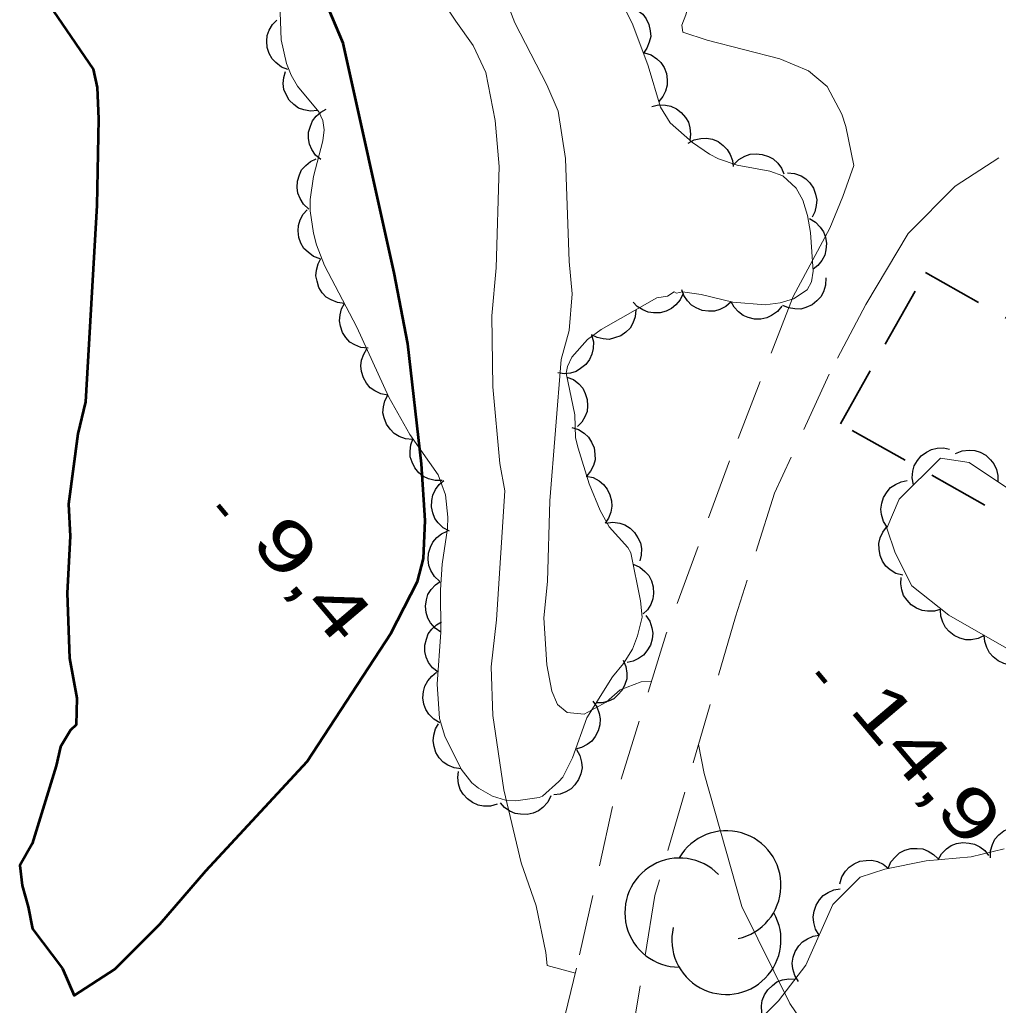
# Model space of a CAD drawing. Extents: x 386081 to 389416, y 5130568 to 5134082.
# Drawn here: x 388244.7 to 388302.6, y 5132864.2 to 5132922.5 of the extents above; entities that cross this region are included whole.
import ezdxf

# ---------------------------------------------------------------- set-up
doc = ezdxf.new("R2010")
doc.units = 0
doc.header["$LTSCALE"] = 1.2
doc.linetypes.add('DOT_DASHED', pattern=[7.7, 5, -1.2, 0.3, -1.2])
doc.linetypes.add('MEDIUM_DASHED', pattern=[4.5, 3, -1.5])
for name, color, linetype, lineweight in [('1', 7, 'Continuous', 53), ('19', 7, 'Continuous', 13), ('2', 7, 'Continuous', 13), ('3', 7, 'Continuous', 140), ('31', 7, 'Continuous', 70), ('44', 7, 'Continuous', 25)]:
    doc.layers.add(name, color=color, linetype=linetype, lineweight=lineweight)

msp = doc.modelspace()

# ---------------------------------------------------------------- linework, layer by layer
at = {"layer": '1'}
for points in [[(388245.12, 5132925.3), (388249.05, 5132919.54), (388249.28, 5132918.46), (388249.36, 5132916.61), (388249.25, 5132911.47), (388248.59, 5132899.87), (388248.14, 5132897.96), (388247.59, 5132893.8), (388247.69, 5132891.92), (388247.51, 5132888.55), (388247.64, 5132884.7), (388248.07, 5132882.34), (388248.04, 5132880.76), (388247.7, 5132880.44), (388247.12, 5132879.45), (388246.85, 5132878.33), (388245.43, 5132873.72), (388244.7, 5132872.44), (388244.84, 5132871.24), (388245.2, 5132869.98), (388245.45, 5132868.68), (388247.22, 5132866.34), (388247.92, 5132864.74), (388250.32, 5132866.3), (388252.99, 5132868.96), (388255.7, 5132872.11), (388261.69, 5132878.59), (388266.64, 5132886.16), (388268.22, 5132889.24), (388268.58, 5132890.59)], [(388268.58, 5132890.59), (388268.68, 5132892.84), (388268.46, 5132896.19), (388267.66, 5132903.3), (388266.84, 5132907.5), (388263.82, 5132921.09), (388262.75, 5132923.66)]]:
    msp.add_lwpolyline(points, dxfattribs=at)
at = {"layer": '19'}
for points in [[(388305.34, 5132923.99), (388301.64, 5132923.63), (388296.61, 5132924.3), (388290.86, 5132925.26), (388286.87, 5132926.65), (388286.32, 5132926.71), (388285.3, 5132927.01), (388284.09, 5132922.76), (388283.85, 5132922.15), (388283.91, 5132921.73), (388285.36, 5132921.25), (388289.65, 5132920.16), (388291.34, 5132919.44), (388292.45, 5132918.52), (388293.31, 5132916.88), (388293.55, 5132916.15), (388294.03, 5132913.85), (388293.38, 5132912.02), (388292.6, 5132910.14), (388290.44, 5132906.09)], [(388302.59, 5132914.3), (388300.02, 5132912.63), (388297.23, 5132909.83), (388294.73, 5132905.63)]]:
    msp.add_lwpolyline(points, dxfattribs=at)
at = {"layer": '19', "linetype": 'MEDIUM_DASHED'}
for points in [[(388290.44, 5132906.09), (388286.67, 5132896.38), (388282.93, 5132886.13), (388279.76, 5132875.93), (388277.63, 5132866.36), (388275.01, 5132855.54), (388272.81, 5132849.49), (388271.83, 5132841.59), (388270.4, 5132834.91), (388268.83, 5132829.4)], [(388294.73, 5132905.63), (388292.57, 5132901.49), (388289.34, 5132894.46), (388287.03, 5132887.15), (388282.26, 5132870.65), (388281.06, 5132863.28), (388278.68, 5132853.26), (388276.4, 5132844.79), (388274.34, 5132838.01), (388273.77, 5132829.67)]]:
    msp.add_lwpolyline(points, dxfattribs=at)
at = {"layer": '2'}
for points in [[(388277.56, 5132866.06), (388275.88, 5132866.51), (388275.82, 5132867.28), (388275.23, 5132870.05), (388274.36, 5132872.58), (388273.32, 5132876.9), (388272.67, 5132881.3), (388272.58, 5132884.18), (388272.9, 5132886.97), (388273.38, 5132894.59), (388273.1, 5132896.21), (388272.68, 5132900.74), (388272.61, 5132904.95), (388272.88, 5132907.8), (388273.06, 5132913.79), (388272.82, 5132916.5), (388272.26, 5132919.34), (388271.52, 5132920.94), (388270.49, 5132922.38), (388265.14, 5132930.46)], [(388282.05, 5132883.31), (388281.45, 5132883.3), (388280.2, 5132882.82), (388279.38, 5132882.09), (388278.07, 5132881.38), (388277.08, 5132881.48), (388276.51, 5132881.96), (388276.17, 5132882.74), (388275.86, 5132884.3), (388275.69, 5132887.09), (388275.9, 5132889.24), (388276.05, 5132894.01), (388276.71, 5132902.37), (388277.2, 5132904.09), (388277.36, 5132906.25), (388277.19, 5132908.17), (388276.97, 5132914.26), (388276.54, 5132917.05), (388275.87, 5132918.62), (388273.97, 5132922.29), (388272.88, 5132925.19)], [(388299.34, 5132813.82), (388296.21, 5132815.79), (388295.53, 5132816.5), (388293.85, 5132818.68), (388291.99, 5132821.62), (388290.89, 5132824.09), (388289.71, 5132827.51), (388289.5, 5132829.24), (388289.57, 5132831.13), (388290.06, 5132834.73), (388290.78, 5132837.05), (388292.32, 5132840.8), (388296.55, 5132852.05), (388296.63, 5132853.19), (388296.31, 5132854.42), (388295.41, 5132856.68), (388290.24, 5132864.26), (388287.4, 5132870.01), (388285.18, 5132877.88), (388284.84, 5132879.58)]]:
    msp.add_lwpolyline(points, dxfattribs=at)
at = {"layer": '3'}
for p, q in [((388256.44, 5132893.75), (388256.95, 5132893.14)), ((388291.85, 5132883.87), (388292.36, 5132883.26))]:
    msp.add_line(p, q, dxfattribs=at)
at = {"layer": '31', "linetype": 'MEDIUM_DASHED', "lineweight": 35}
msp.add_lwpolyline([(388313.03, 5132906.76), (388309.79, 5132901.01), (388316.22, 5132897.4), (388311.18, 5132888.45), (388293.23, 5132898.57), (388298.27, 5132907.51), (388304.59, 5132903.94), (388307.83, 5132909.7)], close=True, dxfattribs=at)
at = {"layer": '44', "linetype": 'DOT_DASHED', "lineweight": 13}
for points in [[(388279.96, 5132924.22), (388280.96, 5132922.16), (388281.87, 5132919.75), (388282.59, 5132917.29), (388283.17, 5132916.36), (388284.48, 5132915.2), (388285.49, 5132914.51), (388286.03, 5132914.23), (388287.12, 5132913.87), (388289.05, 5132913.51), (388289.82, 5132913.23), (388290.61, 5132912.5), (388291, 5132911.79), (388291.28, 5132910.88), (388291.46, 5132909.88), (388291.62, 5132907.59), (388291.52, 5132906.96), (388291.26, 5132906.48), (388290.45, 5132905.96), (388289.66, 5132905.72), (388288.78, 5132905.61), (388286.87, 5132905.76), (388285, 5132906.21), (388283.9, 5132906.38), (388283.54, 5132906.3), (388283.39, 5132906.38), (388283, 5132906.12), (388282.38, 5132906.01), (388279.09, 5132904.15), (388278.27, 5132903.55), (388277.35, 5132902.5), (388277.09, 5132901.95), (388277.01, 5132901.55), (388277.53, 5132899.09), (388277.57, 5132897.74), (388277.72, 5132897.13), (388278.38, 5132895.01), (388279.02, 5132893.43), (388279.56, 5132892.47), (388280.66, 5132891.24), (388280.84, 5132890.93), (388281.41, 5132888.08), (388281.5, 5132887.13), (388281.24, 5132886.01), (388280.93, 5132885.23), (388280.41, 5132884.38), (388279.76, 5132883.59), (388278.23, 5132881.16), (388277.38, 5132878.8), (388276.81, 5132877.65), (388276.57, 5132877.4)], [(388269.61, 5132886.24), (388269.58, 5132888.73), (388269.68, 5132890.25), (388269.99, 5132892.36), (388270.02, 5132893.04), (388269.87, 5132894.37), (388269.44, 5132895.55), (388267.76, 5132897.93), (388266.53, 5132900.13), (388264.64, 5132904.28), (388262.73, 5132907.92), (388262.25, 5132909.16), (388262.07, 5132909.84), (388261.88, 5132911.17), (388261.88, 5132911.84), (388262.07, 5132913.2), (388262.63, 5132915.3), (388262.7, 5132915.96), (388262.63, 5132916.51), (388262.38, 5132917.01), (388261.12, 5132918.54), (388260.76, 5132919.18), (388260.48, 5132919.87), (388260.16, 5132921.28), (388260.09, 5132923.45)], [(388303.05, 5132885.29), (388299.64, 5132887.25), (388297.45, 5132888.97), (388296.47, 5132890.93), (388295.98, 5132892.39), (388296.71, 5132894.1), (388299.14, 5132896.53), (388300.84, 5132896.28), (388303.77, 5132894.32)], [(388276.57, 5132877.4), (388275.62, 5132876.53), (388275.41, 5132876.45), (388274.04, 5132876.26), (388273.43, 5132876.29), (388272.66, 5132876.53), (388271.82, 5132877), (388271.44, 5132877.32), (388270.81, 5132878.12), (388269.83, 5132880.08), (388269.52, 5132881.13), (388269.39, 5132883.15), (388269.61, 5132886.24)], [(388288.1, 5132862.96), (388289.56, 5132864.42), (388291.18, 5132866.54), (388292.79, 5132870.12), (388294.4, 5132871.74), (388295.86, 5132872.22), (388298.3, 5132872.7), (388300.97, 5132872.94), (388302.92, 5132873.42)]]:
    msp.add_lwpolyline(points, dxfattribs=at)
at = {"layer": '44'}
for points in [[(388280.53, 5132923.31), (388280.93, 5132923.21), (388281.28, 5132923), (388281.55, 5132922.8), (388281.75, 5132922.52), (388281.91, 5132922.18), (388281.98, 5132921.81), (388282.01, 5132921.48), (388281.93, 5132921.14), (388281.79, 5132920.79), (388281.59, 5132920.5)], [(388260.56, 5132919.52), (388260.17, 5132919.67), (388259.85, 5132919.93), (388259.62, 5132920.16), (388259.46, 5132920.47), (388259.34, 5132920.83), (388259.32, 5132921.21), (388259.34, 5132921.53), (388259.46, 5132921.86), (388259.65, 5132922.18), (388259.9, 5132922.45)], [(388281.64, 5132920.52), (388282.04, 5132920.39), (388282.38, 5132920.16), (388282.62, 5132919.94), (388282.8, 5132919.64), (388282.94, 5132919.29), (388282.98, 5132918.91), (388282.99, 5132918.59), (388282.88, 5132918.25), (388282.72, 5132917.92), (388282.49, 5132917.64)], [(388262.31, 5132917.09), (388261.9, 5132917.05), (388261.5, 5132917.13), (388261.19, 5132917.24), (388260.9, 5132917.45), (388260.64, 5132917.71), (388260.45, 5132918.04), (388260.32, 5132918.34), (388260.28, 5132918.69), (388260.31, 5132919.06), (388260.41, 5132919.41)], [(388282.08, 5132917.33), (388282.48, 5132917.43), (388282.89, 5132917.41), (388283.21, 5132917.36), (388283.53, 5132917.2), (388283.82, 5132916.98), (388284.06, 5132916.68), (388284.24, 5132916.41), (388284.33, 5132916.07), (388284.37, 5132915.7), (388284.32, 5132915.34)], [(388262.51, 5132914.19), (388262.19, 5132914.46), (388261.97, 5132914.8), (388261.83, 5132915.1), (388261.78, 5132915.44), (388261.78, 5132915.81), (388261.89, 5132916.18), (388262.01, 5132916.49), (388262.23, 5132916.76), (388262.51, 5132917), (388262.83, 5132917.17)], [(388284.22, 5132915.17), (388284.58, 5132915.37), (388284.98, 5132915.45), (388285.31, 5132915.47), (388285.66, 5132915.4), (388286, 5132915.26), (388286.3, 5132915.03), (388286.54, 5132914.8), (388286.71, 5132914.5), (388286.84, 5132914.15), (388286.88, 5132913.79)], [(388286.93, 5132913.9), (388287.23, 5132914.2), (388287.58, 5132914.4), (388287.89, 5132914.51), (388288.24, 5132914.54), (388288.61, 5132914.5), (388288.97, 5132914.37), (388289.26, 5132914.23), (388289.52, 5132913.98), (388289.74, 5132913.68), (388289.88, 5132913.35)], [(388261.8, 5132911.27), (388261.49, 5132911.55), (388261.28, 5132911.9), (388261.15, 5132912.2), (388261.11, 5132912.55), (388261.13, 5132912.92), (388261.24, 5132913.29), (388261.37, 5132913.59), (388261.61, 5132913.85), (388261.89, 5132914.09), (388262.22, 5132914.24)], [(388290.11, 5132913.42), (388290.52, 5132913.38), (388290.9, 5132913.23), (388291.18, 5132913.06), (388291.43, 5132912.81), (388291.63, 5132912.5), (388291.76, 5132912.14), (388291.83, 5132911.82), (388291.8, 5132911.47), (388291.71, 5132911.11), (388291.55, 5132910.79)], [(388262.47, 5132908.33), (388262.07, 5132908.47), (388261.75, 5132908.71), (388261.51, 5132908.94), (388261.33, 5132909.25), (388261.21, 5132909.59), (388261.17, 5132909.97), (388261.18, 5132910.3), (388261.29, 5132910.63), (388261.46, 5132910.96), (388261.7, 5132911.23)], [(388291.4, 5132910.7), (388291.76, 5132910.5), (388292.04, 5132910.2), (388292.23, 5132909.93), (388292.35, 5132909.6), (388292.4, 5132909.23), (388292.37, 5132908.85), (388292.3, 5132908.53), (388292.13, 5132908.22), (388291.89, 5132907.93), (388291.61, 5132907.71)], [(388263.9, 5132905.68), (388263.49, 5132905.73), (388263.11, 5132905.89), (388262.83, 5132906.06), (388262.59, 5132906.32), (388262.39, 5132906.63), (388262.28, 5132907), (388262.21, 5132907.31), (388262.24, 5132907.66), (388262.34, 5132908.02), (388262.51, 5132908.34)], [(388292.36, 5132907.19), (388292.35, 5132906.77), (388292.22, 5132906.38), (388292.08, 5132906.08), (388291.84, 5132905.83), (388291.55, 5132905.6), (388291.19, 5132905.45), (388290.88, 5132905.35), (388290.53, 5132905.36), (388290.17, 5132905.42), (388289.83, 5132905.56)], [(388283.93, 5132906.28), (388283.76, 5132905.9), (388283.49, 5132905.6), (388283.24, 5132905.38), (388282.92, 5132905.23), (388282.57, 5132905.13), (388282.18, 5132905.13), (388281.86, 5132905.16), (388281.54, 5132905.3), (388281.22, 5132905.5), (388280.97, 5132905.76)], [(388286.77, 5132905.78), (388286.46, 5132905.5), (388286.09, 5132905.33), (388285.78, 5132905.23), (388285.43, 5132905.22), (388285.06, 5132905.27), (388284.71, 5132905.42), (388284.43, 5132905.58), (388284.18, 5132905.84), (388283.98, 5132906.15), (388283.85, 5132906.49)], [(388289.76, 5132905.53), (388289.5, 5132905.21), (388289.16, 5132904.98), (388288.87, 5132904.83), (388288.52, 5132904.76), (388288.15, 5132904.76), (388287.78, 5132904.85), (388287.47, 5132904.97), (388287.2, 5132905.18), (388286.94, 5132905.46), (388286.77, 5132905.77)], [(388265.3, 5132903.03), (388264.88, 5132903.07), (388264.51, 5132903.23), (388264.23, 5132903.4), (388263.99, 5132903.66), (388263.79, 5132903.97), (388263.67, 5132904.34), (388263.6, 5132904.66), (388263.64, 5132905.01), (388263.73, 5132905.37), (388263.9, 5132905.68)], [(388281.14, 5132905.31), (388281.1, 5132904.89), (388280.95, 5132904.51), (388280.79, 5132904.22), (388280.54, 5132903.98), (388280.24, 5132903.77), (388279.88, 5132903.64), (388279.56, 5132903.56), (388279.21, 5132903.58), (388278.85, 5132903.67), (388278.52, 5132903.83)], [(388278.51, 5132903.83), (388278.62, 5132903.42), (388278.6, 5132903.01), (388278.54, 5132902.69), (388278.39, 5132902.37), (388278.17, 5132902.08), (388277.87, 5132901.83), (388277.6, 5132901.66), (388277.26, 5132901.56), (388276.89, 5132901.52), (388276.53, 5132901.57)], [(388266.47, 5132900.26), (388266.06, 5132900.33), (388265.69, 5132900.51), (388265.42, 5132900.7), (388265.2, 5132900.97), (388265.02, 5132901.29), (388264.92, 5132901.66), (388264.87, 5132901.99), (388264.92, 5132902.33), (388265.04, 5132902.68), (388265.23, 5132902.99)], [(388277.06, 5132901.33), (388277.44, 5132901.18), (388277.76, 5132900.92), (388277.99, 5132900.68), (388278.14, 5132900.36), (388278.25, 5132900.01), (388278.27, 5132899.63), (388278.25, 5132899.3), (388278.12, 5132898.98), (388277.93, 5132898.66), (388277.68, 5132898.4)], [(388267.92, 5132897.64), (388267.51, 5132897.67), (388267.13, 5132897.82), (388266.84, 5132897.99), (388266.6, 5132898.24), (388266.39, 5132898.55), (388266.26, 5132898.91), (388266.18, 5132899.22), (388266.21, 5132899.57), (388266.3, 5132899.93), (388266.46, 5132900.26)], [(388277.34, 5132898.34), (388277.74, 5132898.22), (388278.08, 5132898), (388278.33, 5132897.78), (388278.52, 5132897.48), (388278.66, 5132897.14), (388278.71, 5132896.76), (388278.72, 5132896.43), (388278.62, 5132896.1), (388278.46, 5132895.76), (388278.23, 5132895.48)], [(388269.68, 5132895.21), (388269.27, 5132895.2), (388268.87, 5132895.31), (388268.57, 5132895.44), (388268.3, 5132895.67), (388268.06, 5132895.95), (388267.9, 5132896.29), (388267.79, 5132896.6), (388267.78, 5132896.95), (388267.83, 5132897.32), (388267.95, 5132897.66)], [(388297.56, 5132894.95), (388297.48, 5132895.36), (388297.52, 5132895.76), (388297.6, 5132896.08), (388297.78, 5132896.39), (388298.01, 5132896.67), (388298.33, 5132896.89), (388298.61, 5132897.05), (388298.95, 5132897.12), (388299.33, 5132897.14), (388299.68, 5132897.07)], [(388300.04, 5132896.81), (388300.43, 5132896.97), (388300.84, 5132897.01), (388301.17, 5132896.99), (388301.5, 5132896.88), (388301.82, 5132896.7), (388302.1, 5132896.44), (388302.31, 5132896.19), (388302.45, 5132895.86), (388302.54, 5132895.5), (388302.54, 5132895.14)], [(388270.11, 5132892.22), (388269.74, 5132892.41), (388269.45, 5132892.7), (388269.25, 5132892.96), (388269.12, 5132893.29), (388269.05, 5132893.65), (388269.07, 5132894.03), (388269.12, 5132894.35), (388269.28, 5132894.67), (388269.5, 5132894.97), (388269.78, 5132895.2)], [(388278.2, 5132895.47), (388278.6, 5132895.38), (388278.96, 5132895.18), (388279.23, 5132894.98), (388279.44, 5132894.7), (388279.6, 5132894.37), (388279.69, 5132894), (388279.72, 5132893.68), (388279.65, 5132893.33), (388279.52, 5132892.98), (388279.32, 5132892.68)], [(388296, 5132892.44), (388295.78, 5132892.79), (388295.66, 5132893.19), (388295.62, 5132893.51), (388295.67, 5132893.86), (388295.78, 5132894.21), (388295.99, 5132894.53), (388296.19, 5132894.79), (388296.49, 5132894.98), (388296.83, 5132895.13), (388297.18, 5132895.2)], [(388279.36, 5132892.69), (388279.78, 5132892.75), (388280.18, 5132892.68), (388280.49, 5132892.59), (388280.79, 5132892.39), (388281.06, 5132892.14), (388281.26, 5132891.82), (388281.4, 5132891.52), (388281.46, 5132891.18), (388281.45, 5132890.8), (388281.36, 5132890.46)], [(388296.92, 5132889.6), (388296.51, 5132889.71), (388296.17, 5132889.93), (388295.92, 5132890.14), (388295.72, 5132890.44), (388295.58, 5132890.78), (388295.52, 5132891.15), (388295.5, 5132891.48), (388295.59, 5132891.82), (388295.74, 5132892.16), (388295.96, 5132892.44)], [(388269.53, 5132889.25), (388269.22, 5132889.53), (388269.02, 5132889.88), (388268.89, 5132890.18), (388268.85, 5132890.53), (388268.87, 5132890.9), (388268.99, 5132891.27), (388269.12, 5132891.56), (388269.36, 5132891.83), (388269.64, 5132892.06), (388269.97, 5132892.22)], [(388280.98, 5132890.25), (388281.36, 5132890.09), (388281.67, 5132889.83), (388281.9, 5132889.59), (388282.05, 5132889.27), (388282.16, 5132888.92), (388282.17, 5132888.53), (388282.14, 5132888.21), (388282.01, 5132887.88), (388281.82, 5132887.56), (388281.56, 5132887.31)], [(388299.19, 5132887.6), (388298.79, 5132887.48), (388298.38, 5132887.47), (388298.06, 5132887.51), (388297.73, 5132887.65), (388297.42, 5132887.85), (388297.17, 5132888.13), (388296.97, 5132888.4), (388296.86, 5132888.73), (388296.8, 5132889.1), (388296.83, 5132889.46)], [(388269.61, 5132886.24), (388269.26, 5132886.47), (388269, 5132886.78), (388268.83, 5132887.06), (388268.73, 5132887.4), (388268.7, 5132887.77), (388268.75, 5132888.15), (388268.84, 5132888.46), (388269.03, 5132888.76), (388269.28, 5132889.03), (388269.57, 5132889.24)], [(388281.73, 5132887.23), (388281.96, 5132886.89), (388282.08, 5132886.5), (388282.14, 5132886.17), (388282.1, 5132885.83), (388281.99, 5132885.47), (388281.79, 5132885.14), (388281.59, 5132884.88), (388281.3, 5132884.68), (388280.97, 5132884.52), (388280.62, 5132884.45)], [(388301.74, 5132886.04), (388301.37, 5132885.86), (388300.97, 5132885.79), (388300.64, 5132885.78), (388300.3, 5132885.88), (388299.96, 5132886.03), (388299.67, 5132886.28), (388299.44, 5132886.51), (388299.28, 5132886.82), (388299.17, 5132887.18), (388299.14, 5132887.54)], [(388269.44, 5132883.86), (388269.11, 5132884.12), (388268.88, 5132884.45), (388268.73, 5132884.75), (388268.66, 5132885.09), (388268.66, 5132885.46), (388268.75, 5132885.83), (388268.86, 5132886.14), (388269.07, 5132886.42), (388269.34, 5132886.67), (388269.65, 5132886.85)], [(388304.34, 5132884.55), (388303.97, 5132884.36), (388303.57, 5132884.3), (388303.24, 5132884.29), (388302.9, 5132884.38), (388302.56, 5132884.54), (388302.27, 5132884.78), (388302.04, 5132885.01), (388301.88, 5132885.33), (388301.77, 5132885.68), (388301.74, 5132886.04)], [(388280.39, 5132884.58), (388280.55, 5132884.2), (388280.6, 5132883.8), (388280.6, 5132883.47), (388280.49, 5132883.13), (388280.32, 5132882.8), (388280.07, 5132882.52), (388279.83, 5132882.3), (388279.51, 5132882.15), (388279.15, 5132882.06), (388278.79, 5132882.05)], [(388269.54, 5132880.87), (388269.18, 5132881.08), (388268.9, 5132881.38), (388268.71, 5132881.65), (388268.6, 5132881.98), (388268.54, 5132882.35), (388268.58, 5132882.73), (388268.65, 5132883.05), (388268.83, 5132883.35), (388269.06, 5132883.64), (388269.34, 5132883.86)], [(388278.58, 5132882.15), (388278.83, 5132881.81), (388278.96, 5132881.42), (388279.03, 5132881.1), (388279, 5132880.75), (388278.91, 5132880.39), (388278.72, 5132880.06), (388278.53, 5132879.79), (388278.25, 5132879.58), (388277.92, 5132879.41), (388277.57, 5132879.32)], [(388270.8, 5132878.14), (388270.39, 5132878.2), (388270.02, 5132878.36), (388269.74, 5132878.54), (388269.5, 5132878.8), (388269.31, 5132879.12), (388269.2, 5132879.48), (388269.14, 5132879.8), (388269.18, 5132880.15), (388269.28, 5132880.51), (388269.46, 5132880.82)], [(388277.63, 5132879.3), (388277.83, 5132878.93), (388277.92, 5132878.54), (388277.95, 5132878.21), (388277.88, 5132877.86), (388277.75, 5132877.52), (388277.52, 5132877.21), (388277.3, 5132876.97), (388277, 5132876.79), (388276.65, 5132876.66), (388276.29, 5132876.61)], [(388272.94, 5132876.06), (388272.54, 5132875.94), (388272.13, 5132875.95), (388271.8, 5132876), (388271.48, 5132876.15), (388271.18, 5132876.37), (388270.93, 5132876.66), (388270.75, 5132876.93), (388270.65, 5132877.27), (388270.61, 5132877.63), (388270.64, 5132877.99)], [(388276.1, 5132876.55), (388275.92, 5132876.17), (388275.64, 5132875.87), (388275.38, 5132875.66), (388275.06, 5132875.53), (388274.7, 5132875.45), (388274.32, 5132875.46), (388273.99, 5132875.5), (388273.68, 5132875.65), (388273.37, 5132875.87), (388273.13, 5132876.13)], [(388302.1, 5132872.88), (388302.11, 5132873.3), (388302.23, 5132873.68), (388302.37, 5132873.98), (388302.6, 5132874.25), (388302.89, 5132874.48), (388303.24, 5132874.63), (388303.55, 5132874.73), (388303.9, 5132874.73), (388304.27, 5132874.67), (388304.6, 5132874.54)], [(388299.01, 5132872.76), (388299.21, 5132873.13), (388299.5, 5132873.41), (388299.77, 5132873.61), (388300.1, 5132873.73), (388300.46, 5132873.79), (388300.84, 5132873.76), (388301.16, 5132873.7), (388301.47, 5132873.54), (388301.77, 5132873.31), (388301.99, 5132873.03)], [(388296.05, 5132872.26), (388296.21, 5132872.64), (388296.48, 5132872.95), (388296.72, 5132873.18), (388297.04, 5132873.33), (388297.39, 5132873.43), (388297.77, 5132873.44), (388298.1, 5132873.42), (388298.42, 5132873.28), (388298.74, 5132873.09), (388299, 5132872.84)], [(388293.2, 5132871.34), (388293.31, 5132871.75), (388293.53, 5132872.09), (388293.74, 5132872.34), (388294.04, 5132872.53), (388294.38, 5132872.68), (388294.76, 5132872.73), (388295.08, 5132872.75), (388295.42, 5132872.66), (388295.76, 5132872.5), (388296.05, 5132872.28)], [(388291.98, 5132868.31), (388291.76, 5132868.67), (388291.65, 5132869.06), (388291.61, 5132869.39), (388291.67, 5132869.73), (388291.79, 5132870.08), (388292, 5132870.4), (388292.21, 5132870.65), (388292.51, 5132870.84), (388292.85, 5132870.99), (388293.21, 5132871.05)], [(388290.75, 5132865.57), (388290.53, 5132865.93), (388290.42, 5132866.32), (388290.38, 5132866.65), (388290.44, 5132867), (388290.56, 5132867.35), (388290.77, 5132867.67), (388290.98, 5132867.92), (388291.28, 5132868.1), (388291.62, 5132868.25), (388291.98, 5132868.31)], [(388288.72, 5132863.32), (388288.58, 5132863.71), (388288.57, 5132864.12), (388288.61, 5132864.45), (388288.74, 5132864.77), (388288.94, 5132865.08), (388289.22, 5132865.34), (388289.48, 5132865.54), (388289.81, 5132865.66), (388290.18, 5132865.72), (388290.54, 5132865.7)]]:
    msp.add_lwpolyline(points, dxfattribs=at)
for centre, start, end in [((388286.488, 5132871.258), 282.26917, 149.72626), ((388283.712, 5132869.643), 44.11537, 269.80396), ((388286.488, 5132868.029), 166.93686, 29.62122)]:
    msp.add_arc(centre, 3.228, start, end, dxfattribs=at)

# ---------------------------------------------------------------- texts
at = {"layer": '3'}
for s, width, p in [('9,4    ', 1.45, (388258.27, 5132891.53)), ('14,9   ', 1.4, (388293.68, 5132881.65))]:
    msp.add_text(s, height=3, rotation=310.294, dxfattribs=dict(at, width=width)).set_placement(p)

doc.saveas('drawing.dxf')
